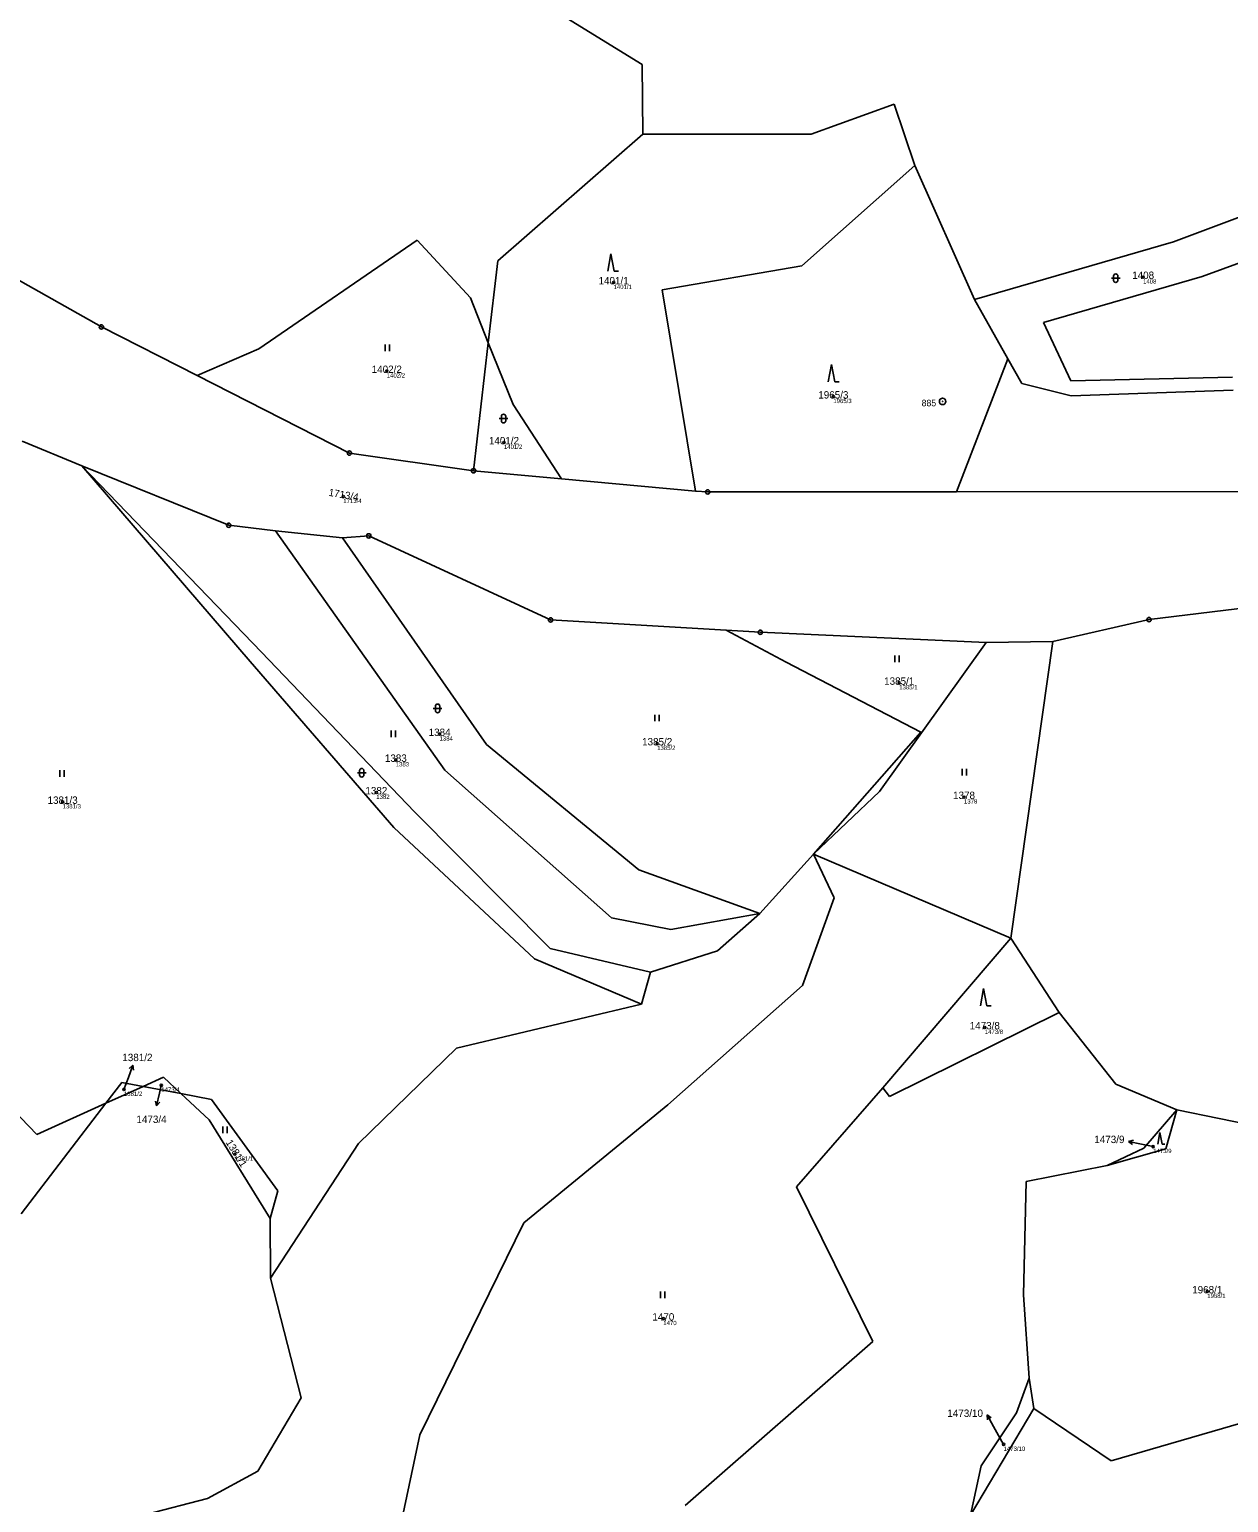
# Model space of a CAD drawing. Extents: x -869390 to -864576, y -1040967 to -1036941.
# Drawn here: x -865208.6 to -864932, y -1039682.9 to -1039343 of the extents above; entities that cross this region are included whole.
import ezdxf

# ---------------------------------------------------------------- set-up
doc = ezdxf.new("R2010")
doc.units = 0
for name, color, linetype in [('Definiční body', 7, 'Continuous'), ('Hranice parcel', 7, 'Continuous'), ('Parcelní čísla', 7, 'Continuous'), ('Pop  PČ popisy', 7, 'Continuous'), ('Značky bodu BP', 7, 'Continuous'), ('Značky kultur', 7, 'Continuous')]:
    doc.layers.add(name, color=color, linetype=linetype)

msp = doc.modelspace()

# ---------------------------------------------------------------- linework, layer by layer
at = {"layer": 'Definiční body'}
for centre in [(-864951.68, -1039400.19), (-865073.83, -1039401.44), (-865126.15, -1039421.87), (-865023.14, -1039427.77), (-865099.12, -1039438.34), (-865136.18, -1039450.81), (-865007.95, -1039493.82), (-865113.97, -1039505.62), (-865063.78, -1039507.81), (-865124.07, -1039511.59), (-865128.56, -1039519.09), (-865200.93, -1039521.28), (-864993, -1039520.16), (-864988.21, -1039573.31), (-865186.78, -1039587.61), (-865178.16, -1039586.66), (-864949.35, -1039600.8), (-865161.18, -1039602.54), (-864936.89, -1039634.23), (-865062.36, -1039640.49), (-864983.86, -1039669.5)]:
    msp.add_circle(centre, 0.25, dxfattribs=at)
at = {"layer": 'Hranice parcel'}
for p, q in [((-865124.76, -1039315.64), (-865067.26, -1039351.16)), ((-865067.26, -1039351.16), (-865067.12, -1039367.21)), ((-865028.25, -1039367.19), (-865009.09, -1039360.3)), ((-865009.09, -1039360.3), (-865004.34, -1039374.45)), ((-865100.54, -1039396.4), (-865067.12, -1039367.21)), ((-865067.12, -1039367.21), (-865028.25, -1039367.19)), ((-865265.37, -1039370.25), (-865191.99, -1039411.67)), ((-865030.37, -1039397.6), (-865004.34, -1039374.45)), ((-865004.34, -1039374.45), (-864990.6, -1039405.34)), ((-864909.57, -1039378.8), (-864944.66, -1039392.06)), ((-864938.08, -1039400.08), (-864911.53, -1039390.32)), ((-865155.68, -1039416.74), (-865119.1, -1039391.67)), ((-865119.1, -1039391.67), (-865106.86, -1039405)), ((-864944.66, -1039392.06), (-864990.6, -1039405.34)), ((-865102.73, -1039415.33), (-865100.54, -1039396.4)), ((-865062.61, -1039403.09), (-865030.37, -1039397.6)), ((-864974.66, -1039410.69), (-864938.08, -1039400.08)), ((-865054.91, -1039449.6), (-865062.61, -1039403.09)), ((-865102.73, -1039415.33), (-865106.86, -1039405)), ((-864990.6, -1039405.34), (-864982.86, -1039419.03)), ((-864968.38, -1039424.12), (-864974.66, -1039410.69)), ((-865169.88, -1039422.92), (-865191.99, -1039411.67)), ((-865155.68, -1039416.74), (-865169.88, -1039422.92)), ((-865106.14, -1039444.85), (-865102.73, -1039415.33)), ((-865097.02, -1039429.6), (-865102.73, -1039415.33)), ((-864994.72, -1039449.69), (-864982.86, -1039419.03)), ((-864982.86, -1039419.03), (-864979.63, -1039424.75)), ((-865134.78, -1039440.79), (-865169.88, -1039422.92)), ((-864931.09, -1039423.27), (-864968.38, -1039424.12)), ((-864979.63, -1039424.75), (-864968.31, -1039427.55)), ((-864968.31, -1039427.55), (-864930.91, -1039426.3)), ((-865085.82, -1039446.73), (-865097.02, -1039429.6)), ((-865210.29, -1039438.01), (-865196.49, -1039443.74)), ((-865134.78, -1039440.79), (-865106.14, -1039444.85)), ((-865196.49, -1039443.74), (-865155.04, -1039486.7)), ((-865196.49, -1039443.74), (-865162.59, -1039457.44)), ((-865157.66, -1039488.85), (-865196.49, -1039443.74)), ((-865106.14, -1039444.85), (-865085.82, -1039446.73)), ((-865085.82, -1039446.73), (-865054.91, -1039449.6)), ((-865054.91, -1039449.6), (-865052.12, -1039449.74)), ((-865052.12, -1039449.74), (-864994.72, -1039449.69)), ((-864994.72, -1039449.69), (-864921.06, -1039449.62)), ((-865162.59, -1039457.44), (-865151.83, -1039458.69)), ((-865151.83, -1039458.69), (-865112.78, -1039513.92)), ((-865151.83, -1039458.69), (-865136.34, -1039460.32)), ((-865136.34, -1039460.32), (-865130.29, -1039459.88)), ((-865103.15, -1039508), (-865136.34, -1039460.32)), ((-865130.29, -1039459.88), (-865088.35, -1039479.28)), ((-864950.32, -1039479.19), (-864883.06, -1039471.03)), ((-865088.35, -1039479.28), (-865047.83, -1039481.66)), ((-865047.83, -1039481.66), (-865034, -1039489.04)), ((-865047.83, -1039481.66), (-865040, -1039482.12)), ((-865040, -1039482.12), (-864987.9, -1039484.46)), ((-864972.49, -1039484.25), (-864950.32, -1039479.19)), ((-864987.9, -1039484.46), (-865012.47, -1039518.87)), ((-864987.9, -1039484.46), (-864972.49, -1039484.25)), ((-864972.49, -1039484.25), (-864982.17, -1039552.69)), ((-865124.51, -1039527.2), (-865157.66, -1039488.85)), ((-865155.04, -1039486.7), (-865119.78, -1039523.59)), ((-865002.98, -1039505.14), (-865034, -1039489.04)), ((-865027.72, -1039533.31), (-865002.98, -1039505.14)), ((-865068.01, -1039536.94), (-865103.15, -1039508)), ((-865112.78, -1039513.92), (-865074.3, -1039548)), ((-865012.47, -1039518.87), (-865027.72, -1039533.31)), ((-865119.78, -1039523.59), (-865088.46, -1039555.11)), ((-865092.05, -1039557.46), (-865124.51, -1039527.2)), ((-865040.09, -1039547.02), (-865027.72, -1039533.31)), ((-865022.98, -1039543.37), (-865027.72, -1039533.31)), ((-865027.72, -1039533.31), (-864982.17, -1039552.69)), ((-865040.09, -1039547.02), (-865068.01, -1039536.94)), ((-865030.27, -1039563.63), (-865022.98, -1039543.37)), ((-865074.3, -1039548), (-865060.6, -1039550.7)), ((-865060.6, -1039550.7), (-865040.09, -1039547.02)), ((-865049.89, -1039555.64), (-865040.09, -1039547.02)), ((-865011.73, -1039587.25), (-864982.17, -1039552.69)), ((-864982.17, -1039552.69), (-864971.01, -1039569.84)), ((-865088.46, -1039555.11), (-865065.33, -1039560.58)), ((-865065.33, -1039560.58), (-865049.89, -1039555.64)), ((-865067.42, -1039567.91), (-865092.05, -1039557.46)), ((-865067.42, -1039567.91), (-865065.33, -1039560.58)), ((-865061.33, -1039591.16), (-865030.27, -1039563.63)), ((-865110.07, -1039578.11), (-865067.42, -1039567.91)), ((-864971.01, -1039569.84), (-865010.18, -1039589.26)), ((-864958, -1039586.39), (-864971.01, -1039569.84)), ((-865206.85, -1039597.99), (-865233.11, -1039571.01)), ((-865132.67, -1039600.05), (-865110.07, -1039578.11)), ((-865190.94, -1039590.79), (-865187.25, -1039585.97)), ((-865182.35, -1039586.9), (-865190.94, -1039590.79)), ((-865187.25, -1039585.97), (-865182.35, -1039586.9)), ((-865177.67, -1039584.78), (-865182.35, -1039586.9)), ((-865182.35, -1039586.9), (-865173.62, -1039588.56)), ((-865177.67, -1039584.78), (-865173.62, -1039588.56)), ((-865011.73, -1039587.25), (-865031.62, -1039610.04)), ((-865010.18, -1039589.26), (-865011.73, -1039587.25)), ((-864958, -1039586.39), (-864943.9, -1039592.34)), ((-865210.45, -1039616.28), (-865190.94, -1039590.79)), ((-865190.94, -1039590.79), (-865206.85, -1039597.99)), ((-865173.62, -1039588.56), (-865166.6, -1039589.89)), ((-865173.62, -1039588.56), (-865167.12, -1039594.62)), ((-865166.6, -1039589.89), (-865151.3, -1039610.99)), ((-865094.53, -1039618.4), (-865061.33, -1039591.16)), ((-864951.52, -1039601.16), (-864943.9, -1039592.34)), ((-864943.9, -1039592.34), (-864946.43, -1039601.3)), ((-864943.9, -1039592.34), (-864916.67, -1039597.93)), ((-865167.12, -1039594.62), (-865153.08, -1039617.41)), ((-865152.98, -1039631.12), (-865132.67, -1039600.05)), ((-864959.99, -1039605.17), (-864951.52, -1039601.16)), ((-864946.43, -1039601.3), (-864959.99, -1039605.17)), ((-864978.65, -1039608.84), (-864959.99, -1039605.17)), ((-865151.3, -1039610.99), (-865153.08, -1039617.41)), ((-865031.62, -1039610.04), (-865014.02, -1039645.74)), ((-864979.3, -1039635.02), (-864978.65, -1039608.84)), ((-865153.08, -1039617.41), (-865152.98, -1039631.12)), ((-865118.54, -1039667.27), (-865094.53, -1039618.4)), ((-865152.98, -1039631.12), (-865145.92, -1039658.72)), ((-864977.96, -1039654.19), (-864979.3, -1039635.02)), ((-865014.02, -1039645.74), (-865057.28, -1039683.63)), ((-864977.96, -1039654.19), (-864980.86, -1039662.19)), ((-864976.88, -1039661.23), (-864977.96, -1039654.19)), ((-864893.16, -1039654.12), (-864959.06, -1039673.32)), ((-865145.92, -1039658.72), (-865155.93, -1039675.67)), ((-864991.49, -1039685.84), (-864976.88, -1039661.23)), ((-864980.86, -1039662.19), (-864989, -1039674.47)), ((-864959.06, -1039673.32), (-864976.88, -1039661.23)), ((-865130.12, -1039721.86), (-865118.54, -1039667.27)), ((-865155.93, -1039675.67), (-865167.49, -1039681.95)), ((-864989, -1039674.47), (-864991.49, -1039685.84)), ((-865167.49, -1039681.95), (-865181.76, -1039685.67))]:
    msp.add_line(p, q, dxfattribs=at)
at = {"layer": 'Pop  PČ popisy'}
for p, q in [((-865185.76, -1039584.83), (-865184.73, -1039582.01)), ((-865184.73, -1039582.01), (-865185.55, -1039582.78)), ((-865184.73, -1039582.01), (-865184.61, -1039583.12)), ((-865186.78, -1039587.61), (-865185.76, -1039584.83)), ((-865178.16, -1039586.66), (-865178.56, -1039588.45)), ((-865179.23, -1039591.37), (-865179.5, -1039590.29)), ((-865178.56, -1039588.45), (-865179.23, -1039591.37)), ((-865179.23, -1039591.37), (-865178.52, -1039590.51)), ((-864955.02, -1039599.58), (-864953.93, -1039599.29)), ((-864952.08, -1039600.2), (-864955.02, -1039599.58)), ((-864955.02, -1039599.58), (-864954.14, -1039600.27)), ((-864949.35, -1039600.8), (-864952.08, -1039600.2)), ((-864986.19, -1039665.34), (-864987.65, -1039662.71)), ((-864987.65, -1039662.71), (-864986.72, -1039663.35)), ((-864987.65, -1039662.71), (-864987.6, -1039663.83)), ((-864983.86, -1039669.5), (-864986.19, -1039665.34))]:
    msp.add_line(p, q, dxfattribs=at)
at = {"layer": 'Značky bodu BP'}
for centre, radius in [((-865191.99, -1039411.67), 0.5), ((-865191.99, -1039411.67), 0.0303), ((-864997.93, -1039428.86), 0.75), ((-864997.93, -1039428.86), 0.03), ((-865134.78, -1039440.79), 0.5), ((-865134.78, -1039440.79), 0.0303), ((-865106.14, -1039444.85), 0.5), ((-865106.14, -1039444.85), 0.0303), ((-865052.12, -1039449.74), 0.5), ((-865052.12, -1039449.74), 0.0303), ((-865162.59, -1039457.44), 0.5), ((-865162.59, -1039457.44), 0.0303), ((-865130.29, -1039459.88), 0.5), ((-865130.29, -1039459.88), 0.0303), ((-865088.35, -1039479.28), 0.5), ((-864950.32, -1039479.19), 0.5), ((-865088.35, -1039479.28), 0.0303), ((-865040, -1039482.12), 0.5), ((-865040, -1039482.12), 0.0303), ((-864950.32, -1039479.19), 0.0303)]:
    msp.add_circle(centre, radius, dxfattribs=at)
at = {"layer": 'Značky kultur'}
for p, q in [((-865074.44, -1039394.78), (-865075.19, -1039398.78)), ((-865073.69, -1039398.78), (-865074.44, -1039394.78)), ((-865073.69, -1039398.78), (-865072.69, -1039398.78)), ((-864958.99, -1039400.43), (-864956.99, -1039400.43)), ((-864958.49, -1039399.93), (-864958.49, -1039400.93)), ((-864957.49, -1039400.93), (-864957.49, -1039399.93)), ((-865126.52, -1039417.24), (-865126.52, -1039415.74)), ((-865125.52, -1039417.24), (-865125.52, -1039415.74)), ((-865023.55, -1039420.38), (-865024.3, -1039424.38)), ((-865022.8, -1039424.38), (-865023.55, -1039420.38)), ((-865022.8, -1039424.38), (-865021.8, -1039424.38)), ((-865100.22, -1039432.81), (-865098.22, -1039432.81)), ((-865099.72, -1039432.31), (-865099.72, -1039433.31)), ((-865098.72, -1039433.31), (-865098.72, -1039432.31)), ((-865008.92, -1039488.99), (-865008.92, -1039487.49)), ((-865007.92, -1039488.99), (-865007.92, -1039487.49)), ((-865114.93, -1039499.18), (-865114.93, -1039500.18)), ((-865113.93, -1039500.18), (-865113.93, -1039499.18)), ((-865115.43, -1039499.68), (-865113.43, -1039499.68)), ((-865064.29, -1039502.67), (-865064.29, -1039501.17)), ((-865063.29, -1039502.67), (-865063.29, -1039501.17)), ((-865125.16, -1039506.31), (-865125.16, -1039504.81)), ((-865124.16, -1039506.31), (-865124.16, -1039504.81)), ((-865201.58, -1039515.47), (-865201.58, -1039513.97)), ((-865200.58, -1039515.47), (-865200.58, -1039513.97)), ((-865132.93, -1039514.53), (-865130.93, -1039514.53)), ((-865132.43, -1039514.03), (-865132.43, -1039515.03)), ((-865131.43, -1039515.03), (-865131.43, -1039514.03)), ((-864993.43, -1039515.16), (-864993.43, -1039513.66)), ((-864992.43, -1039515.16), (-864992.43, -1039513.66)), ((-864988.47, -1039564.32), (-864989.22, -1039568.32)), ((-864987.72, -1039568.32), (-864988.47, -1039564.32)), ((-864987.72, -1039568.32), (-864986.72, -1039568.32)), ((-865163.99, -1039597.68), (-865163.99, -1039596.18)), ((-865162.99, -1039597.68), (-865162.99, -1039596.18)), ((-864947.81, -1039597.52), (-864948.31, -1039600.2)), ((-864947.31, -1039600.2), (-864947.81, -1039597.52)), ((-864947.31, -1039600.2), (-864946.64, -1039600.2)), ((-865063.03, -1039635.72), (-865063.03, -1039634.22)), ((-865062.03, -1039635.72), (-865062.03, -1039634.22))]:
    msp.add_line(p, q, dxfattribs=at)
for centre, start, end in [((-864957.99, -1039399.93), 0, 180), ((-864957.99, -1039400.93), 180, 359.9879), ((-865099.22, -1039432.31), 0, 180), ((-865099.22, -1039433.31), 180, 359.9879), ((-865114.43, -1039499.18), 0, 180), ((-865114.43, -1039500.18), 180, 359.9879), ((-865131.93, -1039514.03), 0, 180), ((-865131.93, -1039515.03), 180, 359.9879)]:
    msp.add_arc(centre, 0.5, start, end, dxfattribs=at)

# ---------------------------------------------------------------- texts
at = {"layer": 'Definiční body'}
for s, p in [('1401/1', (-865073.83, -1039402.93)), ('1408', (-864951.68, -1039401.68)), ('1402/2', (-865126.15, -1039423.36)), ('1965/3', (-865023.14, -1039429.26)), ('1401/2', (-865099.12, -1039439.83)), ('1713/4', (-865136.18, -1039452.3)), ('1385/1', (-865007.95, -1039495.31)), ('1384', (-865113.97, -1039507.11)), ('1385/2', (-865063.78, -1039509.3)), ('1383', (-865124.07, -1039513.08)), ('1382', (-865128.56, -1039520.58)), ('1381/3', (-865200.93, -1039522.77)), ('1378', (-864993, -1039521.65)), ('1473/8', (-864988.21, -1039574.8)), ('1473/4', (-865178.16, -1039588.15)), ('1381/2', (-865186.78, -1039589.1)), ('1381/1', (-865161.18, -1039604.03)), ('1473/9', (-864949.35, -1039602.29)), ('1968/1', (-864936.89, -1039635.72)), ('1470', (-865062.36, -1039641.98)), ('1473/10', (-864983.86, -1039670.99))]:
    msp.add_text(s, height=1, dxfattribs=at).set_placement(p)
at = {"layer": 'Parcelní čísla'}
for s, p in [('1401/1', (-865077.3, -1039401.86)), ('1408', (-864954.2, -1039400.61)), ('1402/2', (-865129.62, -1039422.3)), ('1965/3', (-865026.61, -1039428.2)), ('1401/2', (-865102.59, -1039438.77)), ('1385/1', (-865011.42, -1039494.24)), ('1384', (-865116.49, -1039506.05)), ('1385/2', (-865067.25, -1039508.23)), ('1383', (-865126.59, -1039512.02)), ('1382', (-865131.08, -1039519.52)), ('1378', (-864995.52, -1039520.59)), ('1381/3', (-865204.4, -1039521.71)), ('1473/8', (-864991.68, -1039573.73)), ('1381/2', (-865187.15, -1039581.07)), ('1473/4', (-865183.89, -1039595.34)), ('1473/9', (-864962.94, -1039599.98)), ('1968/1', (-864940.36, -1039634.66)), ('1470', (-865064.88, -1039640.92)), ('1473/10', (-864996.84, -1039663.15))]:
    msp.add_text(s, height=1.7, dxfattribs=at).set_placement(p)
for s, rotation, p in [('1713/4', 350, (-865139.67, -1039450.63)), ('1381/1', 302, (-865163.38, -1039599.83))]:
    msp.add_text(s, height=1.7, rotation=rotation, dxfattribs=at).set_placement(p)
at = {"layer": 'Značky bodu BP'}
msp.add_text('885', height=1.5, dxfattribs=at).set_placement((-865002.77, -1039429.98))

doc.saveas('drawing.dxf')
